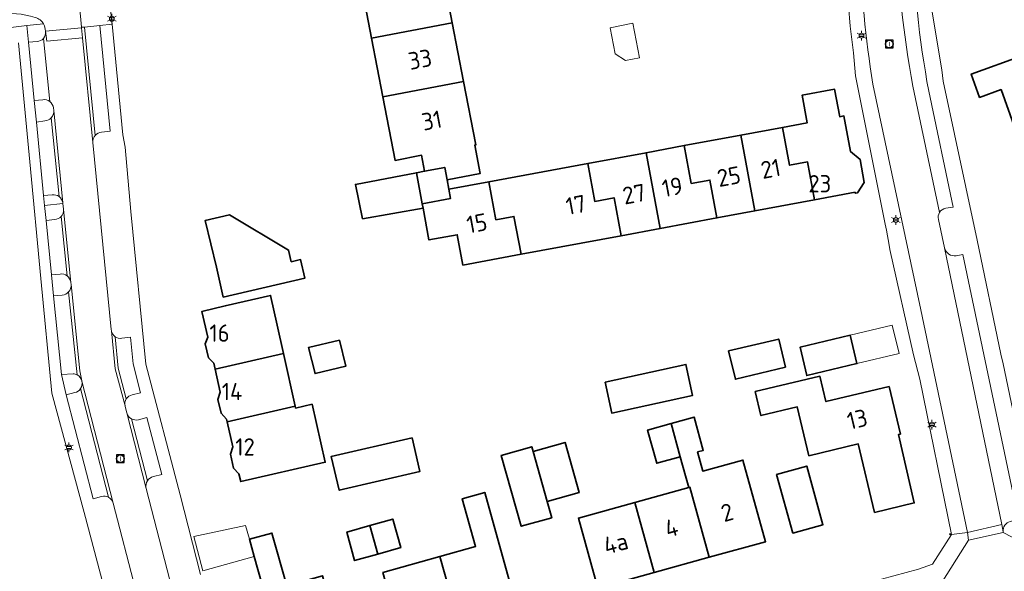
# Model space of a CAD drawing. Header units: metres. Extents: x 140853 to 145288, y 474558 to 480269.
# Tile 357 of 428: x 144237 to 144339, y 478929 to 478986. Entities that reach past the tile are written whole.
import ezdxf
from ezdxf.enums import TextEntityAlignment as Align

# ---------------------------------------------------------------- set-up
doc = ezdxf.new("R2010")
doc.units = ezdxf.units.M
doc.header["$MEASUREMENT"] = 0
for name, color, linetype, lineweight in [('B-WE-GR-BEPLANTING_CULTUUR_VASTE PLANTENVAK-G', 90, 'Continuous', 18), ('B-WE-GR-GROENVOORZIENING-G', 80, 'Continuous', 18), ('B-WE-KL-ET_LS_OV_LICHTMAST-S', 190, 'Continuous', 18), ('B-WE-OG-BEBOUWING-G', 7, 'Continuous', 35), ('B-WE-OG-BEBOUWING_BIJGEBOUW-G', 7, 'Continuous', 18), ('B-WE-OG-BEBOUWING_HUISNUMMER-T18', 10, 'Continuous', 18), ('B-WE-OG-BEBOUWING_LUIFEL-G', 7, 'Continuous', 18), ('B-WE-OG-TERREIN_ERF-G', 7, 'Continuous', 18), ('B-WE-RI-GWA_RIOOLPUT-S', 30, 'Continuous', 18), ('B-WE-VH-GOOT-G', 170, 'Continuous', 18), ('B-WE-VH-VERHARDING_BETONSTRAATSTEEN-G', 252, 'Continuous', 18), ('B-WE-VH-VERHARDING_STRAATBAKSTEEN-G', 252, 'Continuous', 18), ('B-WE-VH-VERHARDING_TEGEL-G', 252, 'Continuous', 18), ('X-XX-XX-ALGEMEEN-S', 7, 'Continuous', 18)]:
    doc.layers.add(name, color=color, linetype=linetype, lineweight=lineweight)
doc.styles.add('NLCS-ISO', font='txt')

# ---------------------------------------------------------------- blocks, each defined once
blk = doc.blocks.new('SIE-WEG_AFVALBAK_TYPE_01')
for radius in [0.25, 0.156]:
    blk.add_circle((0, 0), radius)
blk = doc.blocks.new('B-SIE-WEG_LICHTMAST-SO')
at = {"ltscale": 0.1}
for p, q in [((-1.1, 0.63), (-2.19, 1.27)), ((0, 1.27), (0, 2.53)), ((1.1, 0.63), (2.19, 1.27)), ((-1.1, -0.63), (-2.19, -1.27)), ((0, -1.27), (0, -2.53)), ((1.1, -0.63), (2.19, -1.27))]:
    blk.add_line(p, q, dxfattribs=at)
at = {"flags": 128}
for points in [[(-1.16, 0.5), (1.16, 0.5)], [(-1.16, -0.5), (1.16, -0.5)]]:
    blk.add_lwpolyline(points, dxfattribs=at)
at = {"ltscale": 0.1}
blk.add_circle((0, 0), 1.27, dxfattribs=at)
at = {"style": 'NLCS-ISO'}
blk.add_attdef('TYPE', text='', height=1.8, dxfattribs=at).set_placement((0, 2.53), align=Align.BOTTOM_CENTER)
blk = doc.blocks.new('SRI-PUT_INSPECTIE-SO')
at = {"lineweight": -3, "flags": 128}
blk.add_lwpolyline([(-2, -2), (2, -2), (2, 2), (-2, 2)], close=True, dxfattribs=at)
at = {"lineweight": -3, "ltscale": 1.5}
blk.add_circle((0, 0), 2, dxfattribs=at)
at = {"ltscale": 0.1, "style": 'NLCS-ISO'}
blk.add_text('I', height=2.5, dxfattribs=at).set_placement((0, -0.01), align=Align.MIDDLE_CENTER)

msp = doc.modelspace()

# ---------------------------------------------------------------- linework, layer by layer
at = {"layer": 'B-WE-GR-BEPLANTING_CULTUUR_VASTE PLANTENVAK-G', "ltscale": 0.2, "flags": 128}
for points in [[(144239.192, 478985.621), (144237.457, 478985.453), (144237.624, 478983.731), (144238.52, 478983.806), (144238.52, 478983.806, 0.2015146), (144239.169, 478984.111), (144239.169, 478984.111, 0.2010645), (144239.394, 478984.883), (144239.394, 478984.883, 0.0761127), (144239.192, 478985.621)], [(144241.187, 478966.971), (144239.287, 478966.783), (144239.451, 478965.208), (144240.356, 478965.319), (144240.356, 478965.319, 0.194535), (144241, 478965.614), (144241, 478965.614, 0.2157867), (144241.258, 478966.356), (144241.258, 478966.356), (144241.256, 478966.376), (144241.187, 478966.971)], [(144240.228, 478957.403), (144241.126, 478957.464), (144241.126, 478957.464, 0.1853212), (144241.779, 478957.793), (144241.779, 478957.793, 0.2066199), (144242.038, 478958.552), (144242.038, 478958.552), (144242.013, 478958.772), (144242.013, 478958.772, 0.2064657), (144241.629, 478959.459), (144241.629, 478959.459, 0.1989759), (144240.9, 478959.654), (144240.9, 478959.654), (144240.006, 478959.559), (144240.228, 478957.403)], [(144243.163, 478948.525), (144243.157, 478948.548), (144243.157, 478948.548, 0.2207148), (144242.679, 478949.184), (144242.679, 478949.184, 0.1157863), (144242.256, 478949.297), (144242.256, 478949.297), (144241.037, 478949.234), (144241.525, 478947.114), (144242.416, 478947.342), (144242.416, 478947.342, 0.1964627), (144243.027, 478947.754), (144243.027, 478947.754, 0.2102109), (144243.163, 478948.525)]]:
    msp.add_lwpolyline(points, format="xyb", close=True, dxfattribs=at)
at = {"layer": 'B-WE-GR-GROENVOORZIENING-G', "ltscale": 0.2, "flags": 128}
msp.add_lwpolyline([(144239.842, 478977.565, 0.2059135), (144239.103, 478977.761), (144239.103, 478977.761), (144238.21, 478977.671), (144238.432, 478975.439), (144239.324, 478975.554), (144239.324, 478975.554, 0.1931991), (144239.986, 478975.876), (144239.986, 478975.876, 0.2100053), (144240.237, 478976.632), (144240.237, 478976.632), (144240.207, 478976.915), (144240.207, 478976.915, 0.1981736), (144239.842, 478977.565)], format="xyb", close=True, dxfattribs=at)
at = {"layer": 'B-WE-OG-BEBOUWING-G', "ltscale": 0.2, "flags": 128}
for points in [[(144273.281, 478984.149), (144281.659, 478985.753), (144280.512, 478991.739), (144272.135, 478990.135), (144273.281, 478984.149)], [(144274.451, 478978.042), (144282.828, 478979.646), (144281.659, 478985.753), (144273.281, 478984.149), (144274.451, 478978.042)], [(144338.714, 478978.807), (144340.968, 478972.487), (144353.364, 478976.907), (144353.797, 478975.692), (144356.872, 478976.789), (144357.772, 478977.11), (144356.751, 478979.973), (144356.593, 478980.416), (144352.825, 478979.072), (144351.307, 478983.329), (144347.737, 478982.057), (144347.008, 478984.1), (144343.241, 478982.757), (144343.97, 478980.713), (144341.813, 478979.944), (144340.959, 478982.336), (144335.591, 478980.422), (144336.454, 478978.001), (144338.714, 478978.807)], [(144282.828, 478979.646), (144274.451, 478978.042), (144275.712, 478971.454), (144278.462, 478971.981), (144278.778, 478970.331), (144280.87, 478970.732), (144281.119, 478969.435), (144284.556, 478970.093), (144283.992, 478973.04), (144284.09, 478973.059), (144282.828, 478979.646)], [(144319.321, 478967.368), (144323.52, 478968.147), (144323.539, 478968.049), (144323.79, 478968.096), (144324.479, 478969.151), (144324.046, 478971.562), (144323.038, 478972.39), (144322.356, 478976.068), (144321.924, 478975.988), (144321.393, 478978.849), (144318.021, 478978.223), (144318.551, 478975.362), (144315.99, 478974.887), (144316.719, 478970.954), (144318.592, 478971.301), (144319.321, 478967.368)], [(144311.639, 478974.08), (144313.098, 478966.214), (144319.321, 478967.368), (144318.592, 478971.301), (144316.719, 478970.954), (144315.99, 478974.887), (144311.639, 478974.08)], [(144311.639, 478974.08), (144305.766, 478972.991), (144306.495, 478969.058), (144308.427, 478969.416), (144309.156, 478965.483), (144313.098, 478966.214), (144311.639, 478974.08)], [(144303.257, 478964.389), (144309.156, 478965.483), (144308.427, 478969.416), (144306.495, 478969.058), (144305.766, 478972.991), (144301.798, 478972.255), (144303.257, 478964.389)], [(144299.199, 478963.636), (144303.257, 478964.389), (144301.798, 478972.255), (144295.744, 478971.132), (144296.473, 478967.199), (144298.469, 478967.569), (144299.199, 478963.636)], [(144278.534, 478966.954), (144281.483, 478967.5), (144281.307, 478968.454), (144281.119, 478969.435), (144280.87, 478970.732), (144278.778, 478970.331), (144277.938, 478970.17), (144278.534, 478966.954)], [(144299.199, 478963.636), (144298.469, 478967.569), (144296.473, 478967.199), (144295.744, 478971.132), (144285.459, 478969.224), (144286.189, 478965.291), (144288.073, 478965.641), (144288.802, 478961.708), (144299.199, 478963.636)], [(144277.938, 478970.17), (144271.586, 478968.953), (144272.34, 478965.386), (144278.622, 478966.482), (144278.534, 478966.954), (144277.938, 478970.17)], [(144278.622, 478966.482), (144279.232, 478963.188), (144282.182, 478963.734), (144282.765, 478960.588), (144288.802, 478961.708), (144288.073, 478965.641), (144286.189, 478965.291), (144285.459, 478969.224), (144281.307, 478968.454), (144281.483, 478967.5), (144278.534, 478966.954), (144278.622, 478966.482)], [(144258.523, 478965.809), (144255.965, 478965.198), (144257.17, 478960.38), (144257.862, 478957.263), (144266.348, 478959.225), (144265.902, 478961.154), (144264.927, 478960.929), (144264.648, 478962.137), (144258.523, 478965.809)], [(144264.11, 478951.405), (144263.456, 478954.35), (144262.773, 478957.429), (144258.068, 478956.335), (144255.642, 478955.771), (144256.255, 478953.08), (144255.989, 478952.404), (144256.318, 478950.961), (144256.864, 478950.408), (144257.005, 478949.789), (144264.11, 478951.405)], [(144316.285, 478949.966), (144315.587, 478952.904), (144310.382, 478951.667), (144311.08, 478948.729), (144316.285, 478949.966)], [(144323.013, 478953.29), (144317.808, 478952.054), (144318.506, 478949.115), (144323.711, 478950.352), (144323.013, 478953.29)], [(144269.946, 478952.794), (144266.722, 478952.03), (144267.393, 478949.322), (144270.59, 478950.08), (144269.946, 478952.794)], [(144265.326, 478945.928), (144264.11, 478951.405), (144257.005, 478949.789), (144257.553, 478947.386), (144257.309, 478946.612), (144257.633, 478945.189), (144258.188, 478944.597), (144258.252, 478944.316), (144265.326, 478945.928)], [(144297.534, 478948.414), (144298.238, 478945.208), (144306.639, 478947.052), (144305.935, 478950.259), (144297.534, 478948.414)], [(144328.227, 478943.03), (144327.055, 478947.96), (144320.488, 478946.4), (144319.861, 478949.036), (144313.148, 478947.441), (144313.738, 478944.96), (144317.513, 478945.857), (144318.72, 478940.778), (144323.85, 478942.004), (144325.547, 478934.904), (144329.679, 478935.891), (144328.026, 478942.982), (144328.227, 478943.03)], [(144265.326, 478945.928), (144258.252, 478944.316), (144258.848, 478941.701), (144258.602, 478940.938), (144258.933, 478939.485), (144259.486, 478938.903), (144259.668, 478938.104), (144268.453, 478940.106), (144267.082, 478946.121), (144265.37, 478945.731), (144265.326, 478945.928)], [(144305.356, 478940.679), (144305.909, 478938.685), (144306.242, 478937.48), (144306.35, 478937.51), (144308.365, 478930.234), (144314.219, 478931.855), (144311.87, 478940.336), (144307.697, 478939.18), (144307.145, 478941.174), (144307.749, 478941.341), (144306.795, 478944.789), (144304.402, 478944.127), (144305.356, 478940.679)], [(144304.402, 478944.127), (144301.963, 478943.451), (144302.918, 478940.003), (144305.356, 478940.679), (144304.402, 478944.127)], [(144277.475, 478942.64), (144269.069, 478940.695), (144269.906, 478937.2), (144278.285, 478939.139), (144277.475, 478942.64)], [(144290.06, 478941.227), (144289.925, 478941.708), (144286.748, 478940.815), (144288.82, 478933.451), (144291.996, 478934.344), (144291.523, 478936.029), (144290.06, 478941.227)], [(144291.523, 478936.029), (144294.844, 478936.963), (144293.382, 478942.161), (144290.06, 478941.227), (144291.523, 478936.029)], [(144315.368, 478938.835), (144317.054, 478932.744), (144320.187, 478933.612), (144318.5, 478939.702), (144315.368, 478938.835)], [(144308.365, 478930.234), (144306.35, 478937.51), (144306.242, 478937.48), (144300.626, 478935.925), (144302.641, 478928.649), (144308.365, 478930.234)], [(144282.642, 478922.244), (144284.755, 478922.837), (144284.988, 478923.785), (144288.454, 478924.757), (144285.03, 478936.966), (144282.69, 478936.309), (144284.075, 478931.37), (144280.373, 478930.332), (144282.642, 478922.244)], [(144300.626, 478935.925), (144294.772, 478934.304), (144296.787, 478927.028), (144302.641, 478928.649), (144300.626, 478935.925)], [(144273.089, 478933.531), (144270.713, 478932.862), (144271.502, 478929.891), (144273.919, 478930.57), (144273.089, 478933.531)], [(144273.919, 478930.57), (144276.297, 478931.239), (144275.465, 478934.199), (144273.089, 478933.531), (144273.919, 478930.57)], [(144261.084, 478930.323), (144264.527, 478918.046), (144267.965, 478919.01), (144268.656, 478918.321), (144270.798, 478918.922), (144268.53, 478927.01), (144268.165, 478928.31), (144264.454, 478927.269), (144262.915, 478932.757), (144260.585, 478932.104), (144261.084, 478930.323)], [(144276.49, 478921.401), (144279.769, 478922.321), (144280.461, 478921.632), (144282.642, 478922.244), (144280.373, 478930.332), (144274.452, 478928.671), (144276.49, 478921.401)]]:
    msp.add_lwpolyline(points, close=True, dxfattribs=at)
at = {"layer": 'B-WE-OG-BEBOUWING_BIJGEBOUW-G', "ltscale": 0.2, "flags": 128}
msp.add_lwpolyline([(144298.596, 478982.538), (144299.649, 478981.823), (144301.122, 478982.105), (144300.435, 478985.69), (144298.078, 478985.239), (144298.596, 478982.538)], close=True, dxfattribs=at)
at = {"layer": 'B-WE-OG-BEBOUWING_LUIFEL-G', "ltscale": 0.2, "flags": 128}
for points in [[(144323.013, 478953.29), (144323.711, 478950.352), (144328.09, 478951.392), (144327.391, 478954.331), (144323.013, 478953.29)], [(144261.084, 478930.323), (144260.585, 478932.104), (144260.181, 478933.543), (144254.794, 478932.405), (144255.729, 478928.821), (144261.084, 478930.323)]]:
    msp.add_lwpolyline(points, close=True, dxfattribs=at)
at = {"layer": 'B-WE-OG-TERREIN_ERF-G', "ltscale": 0.2, "flags": 128}
for points in [[(144339.04, 478997.127), (144337.859, 478996.914), (144337.65, 478998.075), (144331.256, 478997.4), (144330.709, 478991.885), (144332.536, 478980.876), (144332.678, 478979.695), (144336.206, 478963.173), (144338.674, 478951.317), (144338.925, 478950.33), (144342.426, 478933.576)], [(144280.512, 478991.739), (144281.659, 478985.753), (144282.828, 478979.646), (144284.09, 478973.059), (144283.992, 478973.04), (144284.556, 478970.093), (144281.119, 478969.435), (144281.307, 478968.454), (144285.459, 478969.224), (144295.744, 478971.132), (144301.798, 478972.255), (144305.766, 478972.991), (144311.639, 478974.08), (144315.99, 478974.887), (144318.551, 478975.362), (144318.021, 478978.223), (144321.393, 478978.849), (144321.924, 478975.988), (144322.356, 478976.068), (144323.038, 478972.39), (144324.046, 478971.562), (144324.479, 478969.151), (144323.79, 478968.096), (144323.539, 478968.049), (144323.52, 478968.147), (144319.321, 478967.368), (144313.098, 478966.214), (144309.156, 478965.483), (144303.257, 478964.389), (144303.257, 478964.389), (144299.199, 478963.636), (144288.802, 478961.708), (144282.765, 478960.588), (144282.182, 478963.734), (144279.232, 478963.188), (144278.622, 478966.482), (144272.34, 478965.386), (144271.586, 478968.953), (144277.938, 478970.17), (144278.778, 478970.331), (144278.462, 478971.981), (144275.712, 478971.454), (144274.451, 478978.042), (144273.281, 478984.149), (144272.135, 478990.135)], [(144246.152, 478987.101), (144246.301, 478985.593), (144247.435, 478974.108), (144247.649, 478972.823), (144248.241, 478966.138), (144249.81, 478950.297), (144253.374, 478936.712), (144255.484, 478928.451)], [(144230.191, 478903.974), (144244.014, 478907.767), (144245.918, 478908.04), (144250.107, 478909.164), (144246.18, 478924.351), (144246.027, 478925.45), (144245.572, 478927.356), (144245.407, 478927.306), (144243.385, 478934.873), (144240.038, 478947.27), (144238.903, 478959.183), (144237.771, 478971.309), (144236.584, 478983.664)], [(144274.452, 478928.671), (144280.373, 478930.332), (144284.075, 478931.37), (144282.69, 478936.309), (144285.03, 478936.966), (144288.454, 478924.757)], [(144264.527, 478918.046), (144261.084, 478930.323), (144260.585, 478932.104), (144262.915, 478932.757), (144264.454, 478927.269)]]:
    msp.add_lwpolyline(points, dxfattribs=at)
msp.add_lwpolyline([(144322.414, 478926.919), (144330.115, 478929.019), (144331.581, 478929.511), (144333.527, 478932.612), (144330.243, 478948.751), (144329.605, 478951.248), (144327.14, 478962.205), (144327.057, 478962.66), (144326.774, 478964.204), (144326.659, 478964.831), (144323.549, 478980.226), (144323.346, 478982.638), (144323.323, 478982.907), (144323.323, 478982.907, -0.0402469), (144322.599, 478996.324)], format="xyb", dxfattribs=at)
for points in [[(144356.872, 478976.789), (144353.797, 478975.692), (144353.364, 478976.907), (144340.968, 478972.487), (144338.714, 478978.807), (144336.454, 478978.001), (144335.591, 478980.422), (144340.959, 478982.336), (144341.813, 478979.944), (144343.97, 478980.713), (144343.241, 478982.757), (144347.008, 478984.1), (144347.737, 478982.057), (144351.307, 478983.329), (144352.825, 478979.072), (144356.593, 478980.416), (144356.751, 478979.973), (144358.886, 478980.735), (144361.287, 478974.526), (144354.93, 478972.26), (144354.127, 478974.512), (144357.283, 478975.636), (144356.872, 478976.789)], [(144264.648, 478962.137), (144264.927, 478960.929), (144265.902, 478961.154), (144266.348, 478959.225), (144257.862, 478957.263), (144257.17, 478960.38), (144255.965, 478965.198), (144258.523, 478965.809), (144264.648, 478962.137)], [(144264.11, 478951.405), (144265.326, 478945.928), (144265.37, 478945.731), (144267.082, 478946.121), (144268.453, 478940.106), (144259.668, 478938.104), (144259.486, 478938.903), (144258.933, 478939.485), (144258.602, 478940.938), (144258.848, 478941.701), (144258.252, 478944.316), (144258.188, 478944.597), (144257.633, 478945.189), (144257.309, 478946.612), (144257.553, 478947.386), (144257.005, 478949.789), (144256.864, 478950.408), (144256.318, 478950.961), (144255.989, 478952.404), (144256.255, 478953.08), (144255.642, 478955.771), (144258.068, 478956.335), (144262.773, 478957.429), (144263.456, 478954.35), (144264.11, 478951.405)], [(144316.285, 478949.966), (144311.08, 478948.729), (144310.382, 478951.667), (144315.587, 478952.904), (144316.285, 478949.966)], [(144323.711, 478950.352), (144318.506, 478949.115), (144317.808, 478952.054), (144323.013, 478953.29), (144323.711, 478950.352)], [(144269.946, 478952.794), (144270.59, 478950.08), (144267.393, 478949.322), (144266.722, 478952.03), (144269.946, 478952.794)], [(144297.534, 478948.414), (144305.935, 478950.259), (144306.639, 478947.052), (144298.238, 478945.208), (144297.534, 478948.414)], [(144328.227, 478943.03), (144328.026, 478942.982), (144329.679, 478935.891), (144325.547, 478934.904), (144323.85, 478942.004), (144318.72, 478940.778), (144317.513, 478945.857), (144313.738, 478944.96), (144313.148, 478947.441), (144319.861, 478949.036), (144320.488, 478946.4), (144327.055, 478947.96), (144328.227, 478943.03)], [(144305.909, 478938.685), (144305.356, 478940.679), (144302.918, 478940.003), (144301.963, 478943.451), (144304.402, 478944.127), (144306.795, 478944.789), (144307.749, 478941.341), (144307.145, 478941.174), (144307.697, 478939.18), (144311.87, 478940.336), (144314.219, 478931.855), (144308.365, 478930.234), (144302.641, 478928.649), (144296.787, 478927.028), (144294.772, 478934.304), (144300.626, 478935.925), (144306.242, 478937.48), (144305.909, 478938.685)], [(144277.475, 478942.64), (144278.285, 478939.139), (144269.906, 478937.2), (144269.069, 478940.695), (144277.475, 478942.64)], [(144290.06, 478941.227), (144293.382, 478942.161), (144294.844, 478936.963), (144291.523, 478936.029), (144291.996, 478934.344), (144288.82, 478933.451), (144286.748, 478940.815), (144289.925, 478941.708), (144290.06, 478941.227)], [(144315.368, 478938.835), (144318.5, 478939.702), (144320.187, 478933.612), (144317.054, 478932.744), (144315.368, 478938.835)], [(144273.919, 478930.57), (144271.502, 478929.891), (144270.713, 478932.862), (144273.089, 478933.531), (144275.465, 478934.199), (144276.297, 478931.239), (144273.919, 478930.57)]]:
    msp.add_lwpolyline(points, close=True, dxfattribs=at)
at = {"layer": 'B-WE-VH-GOOT-G', "ltscale": 0.2, "flags": 128}
for points in [[(144243.227, 478984.171), (144244.303, 478973.312)], [(144240.237, 478976.632), (144241.179, 478967.049)], [(144241.258, 478966.356), (144242.013, 478958.772)], [(144242.038, 478958.552), (144242.938, 478949.615), (144243.157, 478948.548)], [(144246.234, 478953.739), (144246.622, 478949.81), (144247.647, 478945.95)], [(144243.163, 478948.525), (144246.425, 478935.865)], [(144247.825, 478945.225), (144249.84, 478937.395)]]:
    msp.add_lwpolyline(points, dxfattribs=at)
at = {"layer": 'B-WE-VH-VERHARDING_BETONSTRAATSTEEN-G', "ltscale": 0.2, "flags": 128}
for points in [[(144239.394, 478984.883), (144243.12, 478985.212), (144243.11, 478985.285), (144242.534, 478991.703), (144242.233, 478995.035), (144238.503, 478994.693), (144238.503, 478994.693, -0.2440275), (144237.313, 478992.481), (144237.313, 478992.481), (144236.26, 478991.836), (144235.883, 478991.689), (144235.083, 478991.376), (144233.941, 478991.148), (144234.369, 478986.629), (144234.369, 478986.629, -0.1095416), (144238.312, 478986.301), (144238.312, 478986.301, -0.1949548), (144239.192, 478985.621), (144239.192, 478985.621, -0.0761127), (144239.394, 478984.883)], [(144205.687, 478982.484), (144228.027, 478984.568), (144234.621, 478985.129), (144237.457, 478985.453), (144239.192, 478985.621), (144239.192, 478985.621, 0.1949548), (144238.312, 478986.301), (144238.312, 478986.301, 0.1095416), (144234.369, 478986.629), (144234.369, 478986.629), (144233.317, 478986.544), (144214.265, 478984.767), (144188.747, 478982.398), (144176.205, 478981.216), (144175.151, 478981.092), (144175.289, 478979.625), (144204.257, 478982.35), (144205.687, 478982.484)], [(144245.215, 478974.396), (144246.099, 478974.476), (144245.022, 478985.467), (144243.429, 478985.304), (144244.537, 478974.049), (144244.537, 478974.049, -0.1984616), (144245.215, 478974.396)], [(144239.103, 478977.761, -0.2059135), (144239.842, 478977.565), (144239.842, 478977.565), (144239.169, 478984.111), (144239.169, 478984.111, -0.2015146), (144238.52, 478983.806), (144238.52, 478983.806), (144237.624, 478983.731), (144238.21, 478977.671), (144239.103, 478977.761)], [(144240.088, 478967.877, -0.1995369), (144240.804, 478967.694), (144240.804, 478967.694), (144239.986, 478975.876), (144239.986, 478975.876, -0.1931991), (144239.324, 478975.554), (144239.324, 478975.554), (144238.432, 478975.439), (144239.186, 478967.808), (144240.088, 478967.877)], [(144240.804, 478967.694, 0.1995369), (144240.088, 478967.877), (144240.088, 478967.877), (144239.186, 478967.808), (144239.287, 478966.783), (144241.187, 478966.971), (144241.185, 478966.991), (144241.179, 478967.049), (144241.179, 478967.049, 0.2023178), (144240.804, 478967.694)], [(144240.356, 478965.319), (144239.451, 478965.208), (144240.006, 478959.559), (144240.9, 478959.654), (144240.9, 478959.654, -0.1989759), (144241.629, 478959.459), (144241.629, 478959.459), (144241, 478965.614), (144241, 478965.614, -0.194535), (144240.356, 478965.319)], [(144241.126, 478957.464), (144240.228, 478957.403), (144241.037, 478949.234), (144242.256, 478949.297), (144242.256, 478949.297, -0.1157863), (144242.679, 478949.184), (144242.679, 478949.184), (144241.779, 478957.793), (144241.779, 478957.793, -0.1853212), (144241.126, 478957.464)], [(144246.617, 478953.135), (144246.952, 478949.866), (144247.779, 478946.69), (144247.779, 478946.69, -0.2026325), (144248.393, 478947.099), (144248.393, 478947.099), (144249.267, 478947.32), (144248.488, 478950.314), (144248.207, 478953.09), (144247.313, 478952.978), (144247.313, 478952.978, -0.1965606), (144246.617, 478953.135)], [(144242.416, 478947.342), (144241.525, 478947.114), (144244.332, 478936.305), (144245.214, 478936.537), (144245.214, 478936.537, -0.1976354), (144245.943, 478936.465), (144245.943, 478936.465), (144243.027, 478947.754), (144243.027, 478947.754, -0.1964627), (144242.416, 478947.342)], [(144248.311, 478944.608), (144249.982, 478938.182), (144249.982, 478938.182, -0.1878089), (144250.595, 478938.623), (144250.595, 478938.623), (144251.456, 478938.846), (144249.922, 478944.753), (144249.041, 478944.522), (144249.041, 478944.522, -0.1917024), (144248.311, 478944.608)]]:
    msp.add_lwpolyline(points, format="xyb", close=True, dxfattribs=at)
for points in [[(144242.534, 478991.703), (144243.11, 478985.285), (144243.429, 478985.304), (144245.022, 478985.467), (144246.301, 478985.593), (144246.152, 478987.101)], [(144236.584, 478983.664), (144237.771, 478971.309), (144238.903, 478959.183), (144240.038, 478947.27), (144243.385, 478934.873), (144245.407, 478927.306)], [(144332.228, 478927.141), (144335.316, 478932.002), (144335.203, 478932.815), (144335.203, 478932.815), (144333.527, 478932.612), (144331.581, 478929.511), (144330.115, 478929.019), (144322.414, 478926.919)]]:
    msp.add_lwpolyline(points, dxfattribs=at)
for points in [[(144255.484, 478928.451), (144253.374, 478936.712), (144249.81, 478950.297), (144248.241, 478966.138), (144247.649, 478972.823), (144247.435, 478974.108), (144246.301, 478985.593), (144245.022, 478985.467), (144246.099, 478974.476), (144245.215, 478974.396), (144245.215, 478974.396, 0.1984616), (144244.537, 478974.049), (144244.537, 478974.049, 0.2008178), (144244.303, 478973.312), (144244.303, 478973.312), (144246.22, 478953.879), (144246.234, 478953.739), (144246.234, 478953.739, 0.199787), (144246.617, 478953.135), (144246.617, 478953.135, 0.1965606), (144247.313, 478952.978), (144247.313, 478952.978), (144248.207, 478953.09), (144248.488, 478950.314), (144249.267, 478947.32), (144248.393, 478947.099), (144248.393, 478947.099, 0.2026325), (144247.779, 478946.69), (144247.779, 478946.69, 0.2056128), (144247.647, 478945.95), (144247.647, 478945.95), (144247.662, 478945.892), (144247.825, 478945.225), (144247.825, 478945.225, 0.2075946), (144248.311, 478944.608), (144248.311, 478944.608, 0.1917024), (144249.041, 478944.522), (144249.041, 478944.522), (144249.922, 478944.753), (144251.456, 478938.846), (144250.595, 478938.623), (144250.595, 478938.623, 0.1878089), (144249.982, 478938.182), (144249.982, 478938.182, 0.2008716), (144249.84, 478937.395), (144249.84, 478937.395), (144252.321, 478927.848)], [(144248.733, 478926.926), (144246.425, 478935.865), (144246.425, 478935.865, 0.2069813), (144245.943, 478936.465), (144245.943, 478936.465, 0.1976354), (144245.214, 478936.537), (144245.214, 478936.537), (144244.332, 478936.305), (144241.525, 478947.114), (144241.037, 478949.234), (144240.228, 478957.403), (144240.006, 478959.559), (144239.451, 478965.208), (144239.287, 478966.783), (144239.186, 478967.808), (144238.432, 478975.439), (144238.21, 478977.671), (144237.624, 478983.731), (144237.457, 478985.453), (144234.621, 478985.129)], [(144252.321, 478927.848), (144249.84, 478937.395), (144249.84, 478937.395, -0.2008716), (144249.982, 478938.182), (144249.982, 478938.182), (144248.311, 478944.608), (144248.311, 478944.608, -0.2075946), (144247.825, 478945.225), (144247.825, 478945.225), (144247.662, 478945.892), (144247.647, 478945.95), (144247.647, 478945.95, -0.2056128), (144247.779, 478946.69), (144247.779, 478946.69), (144246.952, 478949.866), (144246.617, 478953.135), (144246.617, 478953.135, -0.199787), (144246.234, 478953.739), (144246.234, 478953.739), (144246.22, 478953.879), (144244.303, 478973.312), (144244.303, 478973.312, -0.2008178), (144244.537, 478974.049), (144244.537, 478974.049), (144243.429, 478985.304), (144243.11, 478985.285), (144243.12, 478985.212), (144243.227, 478984.171), (144239.526, 478983.828), (144239.394, 478984.883), (144239.394, 478984.883, -0.2010645), (144239.169, 478984.111), (144239.169, 478984.111), (144239.842, 478977.565), (144239.842, 478977.565, -0.1981736), (144240.207, 478976.915), (144240.207, 478976.915), (144240.237, 478976.632), (144240.237, 478976.632, -0.2100053), (144239.986, 478975.876), (144239.986, 478975.876), (144240.804, 478967.694), (144240.804, 478967.694, -0.2023178), (144241.179, 478967.049), (144241.179, 478967.049), (144241.185, 478966.991), (144241.187, 478966.971), (144241.256, 478966.376), (144241.258, 478966.356), (144241.258, 478966.356, -0.2157867), (144241, 478965.614), (144241, 478965.614), (144241.629, 478959.459), (144241.629, 478959.459, -0.2064657), (144242.013, 478958.772), (144242.013, 478958.772), (144242.038, 478958.552), (144242.038, 478958.552, -0.2066199), (144241.779, 478957.793), (144241.779, 478957.793), (144242.679, 478949.184), (144242.679, 478949.184, -0.2207148), (144243.157, 478948.548), (144243.157, 478948.548), (144243.163, 478948.525), (144243.163, 478948.525, -0.2102109), (144243.027, 478947.754), (144243.027, 478947.754), (144245.943, 478936.465), (144245.943, 478936.465, -0.2069813), (144246.425, 478935.865), (144246.425, 478935.865), (144248.733, 478926.926)]]:
    msp.add_lwpolyline(points, format="xyb", dxfattribs=at)
msp.add_lwpolyline([(144239.526, 478983.828), (144243.227, 478984.171), (144243.12, 478985.212), (144239.394, 478984.883), (144239.526, 478983.828)], close=True, dxfattribs=at)
at = {"layer": 'B-WE-VH-VERHARDING_STRAATBAKSTEEN-G', "ltscale": 0.2, "flags": 128}
for points in [[(144329.529, 478979.167, -0.0356482), (144327.75, 478995.52), (144327.75, 478995.52), (144323.845, 478995.402), (144323.951, 478993.652), (144323.951, 478993.652, 0.0290862), (144325.37, 478979.385), (144325.37, 478979.385), (144330.364, 478955.919), (144335.203, 478932.815), (144338.777, 478933.625), (144332.828, 478962.359), (144332.195, 478965.328), (144332.195, 478965.328, -0.1992905), (144332.289, 478966.03), (144332.289, 478966.03), (144329.529, 478979.167)], [(144327.75, 478995.52, 0.0356482), (144329.529, 478979.167), (144329.529, 478979.167), (144332.289, 478966.03), (144332.289, 478966.03, -0.2327005), (144332.969, 478966.484), (144332.969, 478966.484), (144333.702, 478966.601), (144331.173, 478978.639), (144331.173, 478978.639, -0.035601), (144329.395, 478994.989), (144329.395, 478994.989), (144328.679, 478994.978), (144328.679, 478994.978, -0.3254586), (144327.75, 478995.52)], [(144332.828, 478962.359), (144338.777, 478933.625), (144338.911, 478932.894), (144338.911, 478932.894, -0.3872097), (144339.638, 478933.946), (144339.638, 478933.946), (144340.501, 478934.169), (144334.704, 478961.684), (144334.026, 478961.556), (144334.026, 478961.556, -0.3994217), (144332.828, 478962.359)], [(144343.883, 478916.295), (144342.334, 478921.158), (144345.003, 478925.543), (144345.27, 478925.685), (144344.907, 478929.679), (144338.927, 478932.806), (144335.316, 478932.002), (144332.228, 478927.141), (144332.228, 478927.141, -0.1993544), (144331.391, 478926.072), (144331.391, 478926.072), (144332.34, 478922.47), (144332.451, 478922.506), (144332.618, 478921.854), (144336.025, 478920.688), (144340.616, 478914.067), (144343.883, 478916.295)]]:
    msp.add_lwpolyline(points, format="xyb", close=True, dxfattribs=at)
for points in [[(144329.395, 478994.989, 0.035601), (144331.173, 478978.639), (144331.173, 478978.639), (144333.702, 478966.601), (144332.969, 478966.484), (144332.969, 478966.484, 0.2327005), (144332.289, 478966.03), (144332.289, 478966.03, 0.1992905), (144332.195, 478965.328), (144332.195, 478965.328), (144332.828, 478962.359), (144332.828, 478962.359, 0.3994217), (144334.026, 478961.556), (144334.026, 478961.556), (144334.704, 478961.684), (144340.501, 478934.169)], [(144339.638, 478933.946, 0.3872097), (144338.911, 478932.894), (144338.911, 478932.894), (144338.927, 478932.806), (144344.907, 478929.679)]]:
    msp.add_lwpolyline(points, format="xyb", dxfattribs=at)
msp.add_lwpolyline([(144342.426, 478933.576), (144338.925, 478950.33), (144338.674, 478951.317), (144336.206, 478963.173), (144332.678, 478979.695), (144332.536, 478980.876), (144330.709, 478991.885)], dxfattribs=at)
msp.add_lwpolyline([(144335.203, 478932.815), (144335.316, 478932.002), (144338.927, 478932.806), (144338.911, 478932.894), (144338.777, 478933.625), (144335.203, 478932.815)], close=True, dxfattribs=at)
at = {"layer": 'B-WE-VH-VERHARDING_TEGEL-G', "ltscale": 0.2, "flags": 128}
msp.add_lwpolyline([(144322.599, 478996.324, 0.0402469), (144323.323, 478982.907), (144323.323, 478982.907), (144323.346, 478982.638), (144323.549, 478980.226), (144326.659, 478964.831), (144326.774, 478964.204), (144327.057, 478962.66), (144327.14, 478962.205), (144329.605, 478951.248), (144330.243, 478948.751), (144333.527, 478932.612), (144333.527, 478932.612), (144335.203, 478932.815), (144330.364, 478955.919), (144325.37, 478979.385), (144325.37, 478979.385, -0.0290862), (144323.951, 478993.652)], format="xyb", dxfattribs=at)

# ---------------------------------------------------------------- block references
at = {"layer": 'B-WE-KL-ET_LS_OV_LICHTMAST-S', "xscale": 0.2, "yscale": 0.2, "zscale": 0.2}
for p in [(144246.279, 478986.164), (144324.186, 478984.409), (144327.756, 478965.265), (144331.513, 478944.012), (144241.82, 478941.642)]:
    msp.add_blockref('B-SIE-WEG_LICHTMAST-SO', p, dxfattribs=at)
at = {"layer": 'B-WE-RI-GWA_RIOOLPUT-S', "xscale": 0.2, "yscale": 0.2, "zscale": 0.2}
for p in [(144327.072, 478983.537), (144247.168, 478940.468)]:
    msp.add_blockref('SRI-PUT_INSPECTIE-SO', p, dxfattribs=at)
at = {"layer": 'X-XX-XX-ALGEMEEN-S', "xscale": 0.2, "yscale": 0.2, "zscale": 0.2}
msp.add_blockref('SIE-WEG_AFVALBAK_TYPE_01', (144333.397, 478932.626), dxfattribs=at)

# ---------------------------------------------------------------- texts
at = {"layer": 'B-WE-OG-BEBOUWING_HUISNUMMER-T18', "style": 'NLCS-ISO'}
for s, rotation, p in [('33', 10.8, (144278.315, 478981.948)), ('31', 10.8, (144279.53, 478975.6)), ('21', 10.5, (144314.753, 478970.589)), ('25', 10.5, (144310.402, 478969.782)), ('19', 10.5, (144304.529, 478968.693)), ('27', 10.5, (144300.561, 478967.957)), ('17', 10.5, (144294.507, 478966.834)), ('15', 10.5, (144284.222, 478964.927)), ('13', 13.4, (144323.749, 478944.57)), ('2', 15.5, (144310.224, 478934.899)), ('4', 15.5, (144304.435, 478933.296)), ('4a', 15.5, (144298.646, 478931.693))]:
    msp.add_text(s, height=1.8, rotation=rotation, dxfattribs=at).set_placement(p, align=Align.MIDDLE_CENTER)
for s, p in [('23', (144319.853, 478969.032)), ('16', (144257.466, 478953.519)), ('14', (144258.774, 478947.45)), ('12', (144260.121, 478941.694))]:
    msp.add_text(s, height=1.8, dxfattribs=at).set_placement(p, align=Align.MIDDLE_CENTER)

doc.saveas('drawing.dxf')
